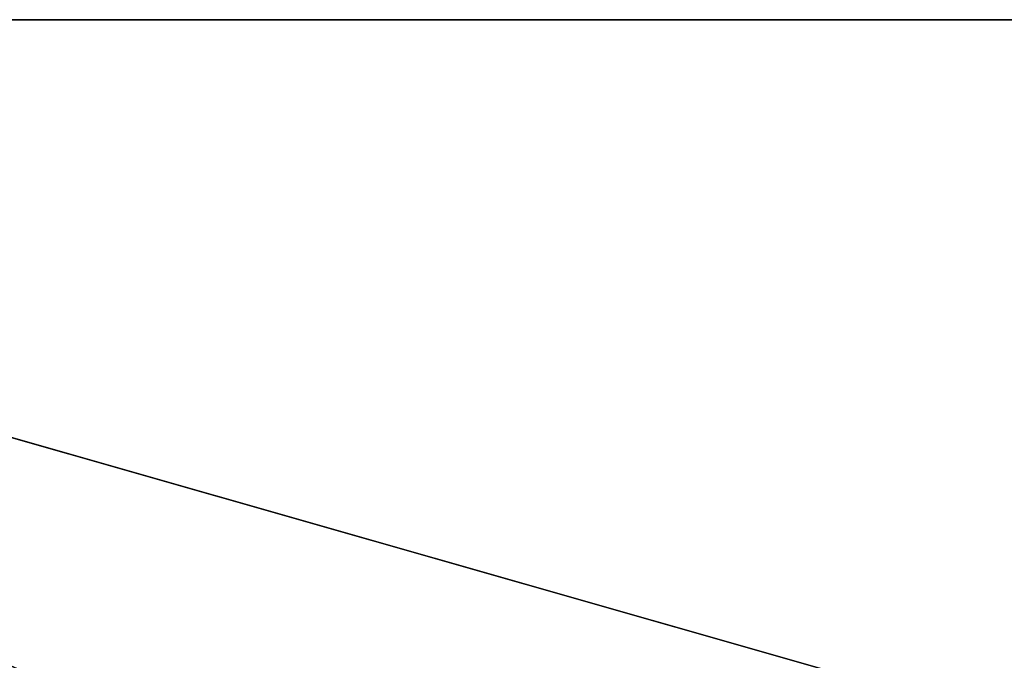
# Model space of a CAD drawing. Header units: centimetres. Extents: x 0.3 to 60.3, y 0 to 8.
# Tile 459 of 656: x 12.3 to 18.3, y 4.1 to 8. Entities that reach past the tile are written whole.
import ezdxf

# ---------------------------------------------------------------- set-up
doc = ezdxf.new("R2010")
doc.units = ezdxf.units.CM
doc.header["$LTSCALE"] = 2.54
doc.layers.get('0').update_dxf_attribs({"true_color": 0xff5454})

# ---------------------------------------------------------------- blocks, each defined once
blk = doc.blocks.new('P__ka _azienkowa Ragio 60 cm.STL')
at = {"color": 0}
for p, q in [((30.3, 0.34, 0.0015), (3.3, 8.04, 0.0015)), ((3.3, 8.04, 0.0015), (57.3, 8.04, 0.0015)), ((30.3, 0.34, 0.0015), (3.3, 8.04, 0.0015)), ((30.3, 0.34, 0.1515), (3.3, 8.04, 0.1515)), ((30.3, 0.34, 0.1515), (3.3, 8.04, 0.1515)), ((57.3, 8.04, 0.1515), (3.3, 8.04, 0.1515)), ((57.3, 8.04, 0.1515), (3.3, 8.04, 0.1515)), ((57.3, 8.04, 0.1515), (3.3, 8.04, 0.0015)), ((57.3, 8.04, 0.1515), (3.3, 8.04, 0.0015)), ((3.3, 8.04, 0.0015), (57.3, 8.04, 0.0015))]:
    blk.add_line(p, q, dxfattribs=at)
mesh = blk.add_polyface(dxfattribs=at)
corners = [(57.3, 8.04, 0.0015), (30.3, 0.34, 0.0015), (3.3, 8.04, 0.0015)]
mesh.append_faces([[corners[k] for k in face] for face in [(0, 1, 2)]], dxfattribs={"color": 0})
mesh = blk.add_polyface(dxfattribs=at)
corners = [(30.3, 0.34, 0.0015), (20.7509, 0.34, 0.0015), (3.3, 8.04, 0.0015)]
mesh.append_faces([[corners[k] for k in face] for face in [(0, 1, 2)]], dxfattribs={"color": 0})
mesh = blk.add_polyface(dxfattribs=at)
corners = [(20.7509, 0.34, 0.0015), (11.2018, 0.34, 0.0015), (3.3, 8.04, 0.0015)]
mesh.append_faces([[corners[k] for k in face] for face in [(0, 1, 2)]], dxfattribs={"color": 0})
mesh = blk.add_polyface(dxfattribs=at)
corners = [(30.3, 0.34, 0.1515), (3.3, 8.04, 0.1515), (20.7509, 0.34, 0.1515)]
mesh.append_faces([[corners[k] for k in face] for face in [(0, 1, 2)]], dxfattribs={"color": 0})
mesh = blk.add_polyface(dxfattribs=at)
corners = [(57.3, 8.04, 0.1515), (3.3, 8.04, 0.1515), (30.3, 0.34, 0.1515)]
mesh.append_faces([[corners[k] for k in face] for face in [(0, 1, 2)]], dxfattribs={"color": 0})
mesh = blk.add_polyface(dxfattribs=at)
corners = [(20.7509, 0.34, 0.1515), (3.3, 8.04, 0.1515), (11.2018, 0.34, 0.1515)]
mesh.append_faces([[corners[k] for k in face] for face in [(0, 1, 2)]], dxfattribs={"color": 0})
mesh = blk.add_polyface(dxfattribs=at)
corners = [(57.3, 8.04, 0.1515), (3.3, 8.04, 0.0015), (3.3, 8.04, 0.1515)]
mesh.append_faces([[corners[k] for k in face] for face in [(0, 1, 2)]], dxfattribs={"color": 0})
mesh = blk.add_polyface(dxfattribs=at)
corners = [(57.3, 8.04, 0.1515), (57.3, 8.04, 0.0015), (3.3, 8.04, 0.0015)]
mesh.append_faces([[corners[k] for k in face] for face in [(0, 1, 2)]], dxfattribs={"color": 0})

msp = doc.modelspace()

# ---------------------------------------------------------------- block references
at = {"color": 0}
msp.add_blockref('P__ka _azienkowa Ragio 60 cm.STL', (0, 0), dxfattribs=at)

doc.saveas('drawing.dxf')
